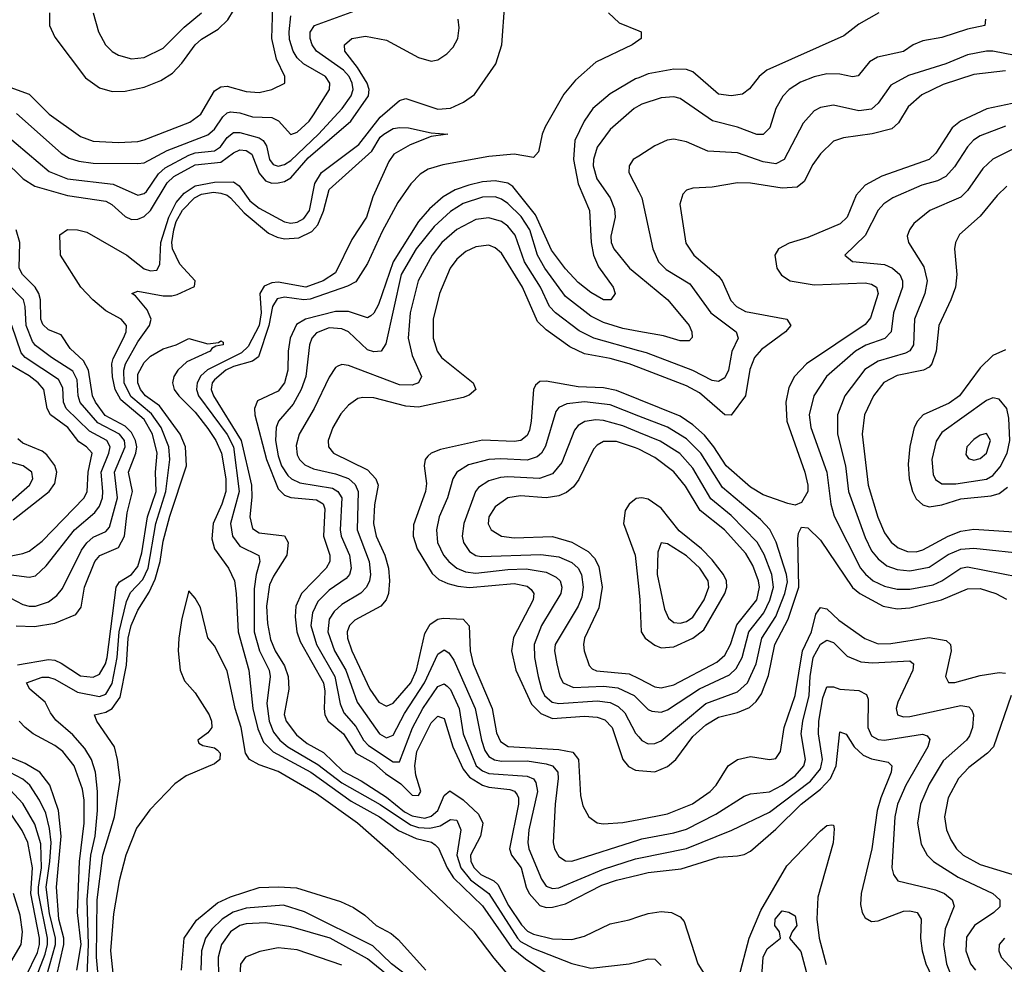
# Model space of a CAD drawing. Header units: inches. Extents: x 990535 to 1117859, y 769386 to 892122.
# Tile 482 of 656: x 1068060 to 1071146, y 811268 to 814228. Entities that reach past the tile are written whole.
import ezdxf

# ---------------------------------------------------------------- set-up
doc = ezdxf.new("R2010")
doc.units = ezdxf.units.IN
doc.header["$MEASUREMENT"] = 0
doc.layers.add('B0861', color=7, linetype='Continuous')
doc.layers.add('B0871', color=7, linetype='Continuous')

msp = doc.modelspace()

# ---------------------------------------------------------------- linework, layer by layer
at = {"layer": 'B0861', "color": 5}
for points, elevation in [([(1067993.6, 814030), (1068090, 813995.1), (1068152.6, 813932.6), (1068250, 813862.7), (1068290, 813848.2), (1068370, 813843.8), (1068430, 813846.9), (1068450, 813852.3), (1068592.8, 813907.2), (1068627.3, 813932.7), (1068670, 814005.5), (1068690, 814018.2), (1068710, 814020.3), (1068770, 814003.5), (1068810, 814000.5), (1068849.7, 814010), (1068890.5, 814029.5), (1068891.2, 814050), (1068864.5, 814104.5), (1068849.7, 814169.7), (1068853.2, 814270)], 2580), ([(1068014.4, 813870), (1068152.7, 813752.7), (1068210, 813729.8), (1068352.9, 813712.9), (1068430, 813678.3), (1068450, 813683.3), (1068457.3, 813690), (1068495, 813745), (1068516.3, 813763.7), (1068590, 813804.3), (1068610, 813811.1), (1068670, 813818), (1068689.6, 813830.4), (1068710, 813859.1), (1068730, 813874.5), (1068750, 813875.1), (1068810, 813858.2), (1068823.4, 813850), (1068833.2, 813833.2), (1068842.5, 813790), (1068854.3, 813774.3), (1068870, 813769.2), (1068890, 813774.7), (1068910, 813787.5), (1068996.3, 813870), (1069070.9, 813950), (1069099.3, 813990), (1069104.9, 814010), (1069102.3, 814030), (1069092.6, 814050), (1069075.2, 814070), (1068990.4, 814130), (1068976.3, 814150), (1068969.9, 814170), (1068970.8, 814189.2), (1068984.1, 814210), (1069110, 814256.2)], 2540), ([(1068053.4, 812206.6), (1068150, 812223.6), (1068170, 812221.1), (1068190, 812212.2), (1068250, 812172.5), (1068290, 812167.9), (1068310, 812177.6), (1068328.9, 812210), (1068334.5, 812230), (1068362.3, 812450), (1068373.1, 812466.9), (1068410, 812490.1), (1068430, 812514.8), (1068442.8, 812557.2), (1068460.9, 812670), (1068487.6, 812750), (1068485.8, 812810), (1068490.9, 812870), (1068476.6, 812930), (1068450, 812975), (1068377.4, 813037.4), (1068359.4, 813070), (1068350.4, 813109.6), (1068348.7, 813150), (1068352.9, 813167.1), (1068385.7, 813230), (1068393.5, 813250), (1068394.4, 813270), (1068378.2, 813290), (1068330, 813316.4), (1068289.2, 813350), (1068251.3, 813390), (1068187.7, 813490), (1068185.6, 813554.4), (1068210, 813570.6), (1068241, 813570), (1068270, 813562.3), (1068396.1, 813490), (1068450, 813447.2), (1068470, 813441), (1068490, 813443.5), (1068498.9, 813461.1), (1068502.8, 813530), (1068526.9, 813610), (1068550, 813655.9), (1068575.2, 813684.8), (1068610, 813707.9), (1068670, 813719.4), (1068730, 813720.3), (1068747.9, 813707.9), (1068780.9, 813660.9), (1068810, 813637.4), (1068890, 813594.7), (1068910, 813590.7), (1068930, 813593.9), (1068950, 813605), (1068967.8, 813630), (1068985.4, 813714.6), (1069005.3, 813750), (1069122.6, 813837.4), (1069190, 813923.3), (1069250, 813975.3), (1069270, 813981.2), (1069370, 813947.9), (1069410, 813951.2), (1069450.4, 813969.6), (1069485.7, 813994.3), (1069552.4, 814090), (1069571.4, 814150), (1069580.9, 814279.1)], 2480), ([(1068153.1, 814250), (1068153.2, 814210), (1068170, 814174), (1068266.7, 814046.7), (1068310, 814015), (1068350, 814003.6), (1068390, 814004), (1068450, 814017.5), (1068502.3, 814037.7), (1068538.8, 814061.2), (1068567.9, 814092.1), (1068610.2, 814149.8), (1068630, 814167.1), (1068681.7, 814198.3), (1068712.4, 814227.6), (1068730, 814257.8)], 2620), ([(1068010, 813789.6), (1068070.5, 813730), (1068107.1, 813707.1), (1068210, 813677.4), (1068330, 813659.7), (1068349.1, 813649.1), (1068390, 813611.5), (1068410, 813602.7), (1068430, 813603), (1068450, 813611.6), (1068470, 813631), (1068522.5, 813717.5), (1068543.2, 813736.8), (1068610, 813773.2), (1068690, 813781.7), (1068730, 813811.3), (1068750, 813820.3), (1068770, 813818.1), (1068787.3, 813807.3), (1068810, 813747.5), (1068830, 813723.1), (1068850, 813716.6), (1068870, 813716.7), (1068890, 813721), (1068910, 813732.4), (1068964.3, 813795.7), (1069097.7, 813910), (1069152.7, 813990), (1069154.7, 814010), (1069148.5, 814030), (1069118.7, 814078.7), (1069079.4, 814130), (1069078.1, 814150), (1069100.4, 814170), (1069143.5, 814176.5), (1069210, 814164.2), (1069310, 814110.1), (1069350, 814098.2), (1069370, 814102.3), (1069398.6, 814121.4), (1069418, 814142), (1069432.7, 814170), (1069437.3, 814202.7), (1069434.5, 814230)], 2520), ([(1068050, 813934.2), (1068190, 813810.6), (1068214.8, 813794.8), (1068245.1, 813785.1), (1068290, 813779.3), (1068430, 813777.4), (1068450, 813779.4), (1068521.8, 813818.2), (1068650, 813867.9), (1068670, 813885.3), (1068696.1, 813923.9), (1068710, 813937), (1068720.5, 813939.5), (1068750, 813937), (1068790, 813923.6), (1068850, 813922), (1068871.2, 813911.2), (1068910, 813868.6), (1068930, 813876.4), (1068967.1, 813910), (1068981, 813930), (1069030.4, 814010), (1069031.9, 814030), (1069018.7, 814050), (1068949.9, 814090), (1068929.2, 814109.2), (1068916.6, 814130), (1068905.9, 814165.9), (1068904, 814190), (1068910, 814240.9)], 2560), ([(1068290.1, 814250), (1068306.8, 814190), (1068329.2, 814149.2), (1068350, 814129.3), (1068370, 814117.8), (1068410, 814105.9), (1068450, 814109.6), (1068510, 814139.1), (1068575.4, 814204.6), (1068630, 814250.1)], 2640), ([(1069905.6, 814250), (1069938.7, 814218.7), (1070000, 814193.1)], 2480), ([(1070000, 814164.7), (1069979.6, 814150), (1069865.1, 814094.9), (1069801.5, 814038.5), (1069764.9, 813995.1), (1069707.3, 813892.7), (1069697.5, 813870), (1069685.7, 813814.3), (1069670, 813796.1), (1069610, 813807.4), (1069530, 813800.2), (1069386.2, 813773.8), (1069340, 813760), (1069315.3, 813744.7), (1069286.2, 813713.8), (1069244.9, 813655.1), (1069195.7, 813564.3), (1069150, 813464.9), (1069112.9, 813407.1), (1069087, 813393), (1068970, 813353), (1068950, 813350.6), (1068890, 813358.6), (1068866.4, 813353.6), (1068851.8, 813330), (1068840.8, 813270), (1068808.1, 813171.9), (1068790, 813157.9), (1068730, 813141.3), (1068706.4, 813130), (1068670, 813099.4), (1068663, 813090), (1068659.7, 813070), (1068667.8, 813050), (1068754.3, 812910), (1068786.5, 812770), (1068787.9, 812732.1), (1068781.3, 812670), (1068790, 812634.2), (1068810, 812620.2), (1068890, 812610.9), (1068901.1, 812590), (1068896.8, 812550), (1068855.3, 812484.7), (1068843.1, 812456.9), (1068833.4, 812390), (1068836.3, 812336.3), (1068846.3, 812286.3), (1068860.8, 812250), (1068890, 812203.3), (1068901, 812170), (1068903.3, 812130), (1068889.2, 812050.8), (1068894.9, 812030), (1068927.1, 811987.1), (1068960.5, 811960.5), (1069011.8, 811931.8), (1069072.9, 811872.9), (1069130, 811843), (1069210, 811792.1), (1069266.3, 811746.3), (1069290, 811733.2), (1069330, 811725.9), (1069350, 811731.9), (1069370.4, 811750), (1069390, 811797.1), (1069407.8, 811812.2), (1069450, 811783.1), (1069498.3, 811738.3), (1069511, 811710), (1069504, 811670), (1069473.2, 811610), (1069474.1, 811590), (1069484.3, 811570), (1069505.5, 811550), (1069545.9, 811530), (1069558.6, 811518.6), (1069592.3, 811452.3), (1069632.2, 811392.2), (1069651.9, 811371.9), (1069670, 811362.8), (1069730, 811347.7), (1069790, 811346.3), (1069830, 811356.2), (1069910, 811394.6), (1069970, 811407.3), (1070000, 811417.6)], 2480), ([(1070000, 814046.6), (1069990, 814042.7), (1069910, 813996.2), (1069856.3, 813950), (1069828.6, 813910), (1069799.5, 813850), (1069795.6, 813790), (1069810, 813714.5), (1069845.6, 813630), (1069850.9, 813530), (1069857.9, 813490), (1069874.2, 813454.2), (1069919.7, 813390), (1069926, 813370), (1069913, 813350), (1069890, 813350.8), (1069850, 813373.7), (1069810, 813405), (1069770, 813447.3), (1069726.6, 813506.6), (1069676.9, 813616.9), (1069605.7, 813705.7), (1069590, 813715.7), (1069550, 813723.3), (1069510, 813720.7), (1069467.2, 813710), (1069425, 813695), (1069386.8, 813673.2), (1069344.5, 813635.5), (1069310, 813596), (1069230, 813469.5), (1069184.1, 813335.9), (1069170, 813308.6), (1069160, 813300), (1069150, 813293.9), (1069090, 813313.5), (1069050, 813313.8), (1068956.1, 813290), (1068927.2, 813272.8), (1068907.8, 813230), (1068901.5, 813190), (1068899.9, 813130), (1068889.8, 813090.2), (1068870, 813064.1), (1068805.7, 813034.3), (1068795.5, 813010), (1068797, 812990), (1068833.5, 812850), (1068870, 812758.7), (1068890, 812738.3), (1068910, 812730.9), (1068990, 812723.7), (1069010.9, 812710.9), (1069015.8, 812695.8), (1069012, 812610), (1069032.1, 812550), (1069032, 812530), (1069020.3, 812510), (1068943, 812430), (1068925, 812390), (1068922.9, 812357.1), (1068928.9, 812310), (1068939.3, 812279.3), (1069012, 812150), (1069015.8, 812124.2), (1069013.7, 812070), (1069016.5, 812050), (1069026.5, 812030), (1069074.5, 811990), (1069113.7, 811930), (1069170, 811898.5), (1069206.4, 811866.4), (1069254.1, 811834.1), (1069290, 811797.8), (1069310, 811796.6), (1069317, 811810), (1069301.2, 811861.2), (1069298.6, 811890), (1069305.1, 811934.9), (1069350, 812024.6), (1069370, 812045.4), (1069390, 812038.5), (1069417.2, 811950), (1069450, 811879.7), (1069470, 811854.9), (1069510, 811829.4), (1069530, 811823.2), (1069596.2, 811816.2), (1069610.8, 811810.8), (1069619.3, 811799.3), (1069623.5, 811790), (1069622.8, 811770), (1069594.7, 811630), (1069601.7, 811610), (1069631.5, 811570), (1069646.9, 811510), (1069656.4, 811490), (1069690, 811452.3), (1069710, 811446.5), (1069730, 811447.3), (1069770, 811457.8), (1069884.2, 811515.8), (1069930, 811531.7), (1070000, 811548.5)], 2520), ([(1070000, 813958.4), (1069985.5, 813950), (1069910, 813883.9), (1069870, 813828.9), (1069857.9, 813790), (1069857.1, 813770), (1069868.6, 813730), (1069911, 813670), (1069924.6, 813635.4), (1069926.2, 813610), (1069913.1, 813550), (1069913.7, 813530), (1069922.1, 813510), (1069971.1, 813450), (1070000, 813425.9)], 2540), ([(1068270.5, 811210), (1068275.2, 811330), (1068271.6, 811470), (1068282.9, 811610), (1068296.4, 811670), (1068303.7, 811750), (1068303.9, 811810), (1068297.5, 811870), (1068285, 811910), (1068264, 811944), (1068227, 811987), (1068173.7, 812033.7), (1068156.4, 812056.4), (1068139.9, 812090), (1068091.4, 812130), (1068081.5, 812150), (1068130, 812167.8), (1068150, 812168.4), (1068170, 812162.1), (1068240.6, 812120.6), (1068310, 812107.1), (1068330, 812114.2), (1068350, 812147.7), (1068365.5, 812230), (1068371.2, 812310), (1068394.7, 812405.3), (1068406.8, 812433.2), (1068445.8, 812474.2), (1068462.1, 812510), (1068486.4, 812650), (1068518.1, 812750), (1068530, 812850), (1068527.8, 812890), (1068503, 812950), (1068473.1, 812993.1), (1068408, 813048), (1068387, 813090), (1068385.9, 813130), (1068391.6, 813150), (1068430, 813218.5), (1068467.1, 813270), (1068472.5, 813290), (1068459.3, 813319.3), (1068423.3, 813363.3), (1068411.6, 813370), (1068430, 813378), (1068510, 813362.8), (1068536.5, 813363.5), (1068553.1, 813366.9), (1068607.5, 813392.5), (1068609.7, 813410), (1068561.8, 813461.8), (1068538.8, 813510), (1068537, 813530), (1068542.9, 813570), (1068550, 813595.9), (1068570, 813632), (1068607.5, 813670), (1068630, 813681.3), (1068667.5, 813687.5), (1068690, 813684.8), (1068710, 813678.8), (1068721.1, 813670), (1068763.3, 813623.3), (1068839.9, 813559.9), (1068866.8, 813546.8), (1068890, 813541.6), (1068934.7, 813545.3), (1068975.1, 813564.9), (1068994.1, 813585.9), (1069012, 813628), (1069030, 813695.9), (1069163.7, 813816.3), (1069190, 813860.1), (1069201, 813870), (1069230, 813887.7), (1069250.9, 813890.9), (1069278, 813890), (1069350, 813873.8), (1069402, 813870), (1069350, 813862), (1069283.8, 813836.2), (1069233, 813807), (1069216.4, 813783.6), (1069166.4, 813673.6), (1069147.2, 813610), (1069100.6, 813539.4), (1069050, 813435.4), (1069010.9, 813410), (1068956.4, 813390), (1068870, 813405.4), (1068850, 813403.9), (1068826.2, 813393.8), (1068812.9, 813370), (1068817.1, 813310), (1068810, 813270), (1068776.1, 813203.9), (1068755.1, 813184.9), (1068648.9, 813131.1), (1068628, 813112), (1068616.6, 813090), (1068614, 813070), (1068620.8, 813050), (1068710, 812928.8), (1068730, 812890), (1068747.4, 812750), (1068721.1, 812650), (1068726.6, 812610), (1068750, 812578.2), (1068809.2, 812549.2), (1068812.4, 812530), (1068800.8, 812490), (1068795, 812445), (1068794.6, 812310), (1068811.3, 812250), (1068842.1, 812190), (1068845.2, 812170), (1068834.6, 812085.4), (1068842.2, 812030), (1068855.9, 811995.9), (1068875.7, 811970), (1068900.3, 811950), (1068994.4, 811894.4), (1069070, 811836.3), (1069190, 811769.1), (1069285.2, 811705.2), (1069310, 811697), (1069345.2, 811694.8), (1069377.7, 811702.3), (1069410, 811721.6), (1069430, 811719.7), (1069442.8, 811690), (1069429.6, 811610.4), (1069442.2, 811570), (1069473.1, 811533.1), (1069530, 811490), (1069619.8, 811350), (1069630, 811339.7), (1069670, 811318), (1069790, 811270.1), (1069850, 811256), (1069970, 811269.2), (1070000, 811277.1)], 2460), ([(1070000, 813801), (1069982.8, 813790), (1069970.2, 813770), (1069969.4, 813750), (1070000, 813689.1)], 2560), ([(1070000, 813251.2), (1069950, 813260.2), (1069890, 813279.2), (1069850, 813299.2), (1069770, 813361.2), (1069705.5, 813450), (1069683.1, 813490), (1069658.7, 813570), (1069631.5, 813611.5), (1069590, 813652.7), (1069570, 813666.5), (1069550, 813673.4), (1069510, 813672.1), (1069450, 813652.2), (1069410, 813627.3), (1069359.4, 813580.6), (1069302.6, 813510), (1069255.6, 813430), (1069207.2, 813212.8), (1069192.9, 813190), (1069170, 813187.2), (1069150, 813193.9), (1069090, 813249.9), (1069070, 813259.4), (1069030, 813263.1), (1068990, 813247.5), (1068975.6, 813230), (1068968.5, 813210), (1068956.7, 813110), (1068941.7, 813070), (1068916.5, 813023.5), (1068871.1, 812970), (1068863.4, 812950), (1068861.7, 812910), (1068870, 812861.6), (1068880.7, 812830), (1068900.5, 812800.5), (1068911.6, 812790), (1068937.5, 812777.5), (1069039.9, 812759.9), (1069056.7, 812750), (1069069.1, 812730), (1069064, 812630), (1069067.8, 812610), (1069094, 812550), (1069099.2, 812510), (1069093.2, 812490), (1069082.7, 812477.3), (1069030, 812440.5), (1068994.7, 812405.3), (1068977.1, 812370), (1068972.5, 812330), (1068990.3, 812270), (1069047.5, 812170), (1069064.7, 812084.7), (1069075.9, 812055.9), (1069113.1, 812013.1), (1069137.8, 811970), (1069153.4, 811953.4), (1069230, 811902.1), (1069250, 811903.1), (1069290.8, 812009.2), (1069323.4, 812070), (1069370, 812138.9), (1069390, 812147), (1069399.3, 812139.3), (1069410, 812129.6), (1069437.2, 812070), (1069450.3, 811990), (1069490.4, 811890), (1069510, 811874.2), (1069530, 811865.9), (1069650, 811857.4), (1069669.8, 811849.8), (1069678, 811838), (1069682.5, 811810), (1069655.4, 811690), (1069652.6, 811650), (1069655.9, 811630), (1069694.9, 811534.9), (1069710, 811513.4), (1069730, 811505.9), (1069750, 811507.9), (1069890, 811566.6), (1069990, 811598.9), (1070000, 811600.9)], 2540), ([(1070000, 813191), (1069858.9, 813230), (1069813.7, 813253.7), (1069739, 813310), (1069720.8, 813330), (1069691.8, 813390), (1069641.7, 813470), (1069612.8, 813552.8), (1069590, 813581.7), (1069570, 813595.7), (1069530, 813607.7), (1069490, 813602.1), (1069430, 813570.7), (1069383.2, 813530), (1069352.7, 813490), (1069308.7, 813410), (1069283.3, 813310), (1069277.6, 813230), (1069290, 813176.1), (1069319, 813110), (1069310.2, 813090), (1069290, 813082.8), (1069250, 813084.6), (1069090, 813144.5), (1069070, 813147.6), (1069057.1, 813142.9), (1069050, 813138.8), (1069030, 813107.9), (1068982.5, 813010), (1068935.9, 812930), (1068926.1, 812893.9), (1068930, 812864.7), (1068937, 812850), (1068953.2, 812833.2), (1068980.6, 812820.6), (1069050, 812804.7), (1069090, 812790.1), (1069111.8, 812771.8), (1069120.8, 812750), (1069117.1, 812630), (1069155.7, 812530), (1069159, 812490), (1069155.8, 812470), (1069147.2, 812450), (1069129.3, 812430.7), (1069070, 812395.6), (1069046, 812374), (1069030.3, 812349.7), (1069025.3, 812310), (1069046.9, 812250), (1069082.5, 812190), (1069117.6, 812090), (1069187.3, 811990), (1069210, 811978.1), (1069230, 811986.2), (1069265.6, 812054.4), (1069328.3, 812150), (1069370, 812240.4), (1069390, 812253.3), (1069404.7, 812244.7), (1069420.9, 812220.9), (1069487.7, 812070), (1069506.9, 811970), (1069518.1, 811938.1), (1069530, 811919.3), (1069548.4, 811908.4), (1069570, 811904.4), (1069650, 811905.6), (1069710, 811896.8), (1069730.1, 811890), (1069746, 811870), (1069748, 811850), (1069738.1, 811770), (1069731.8, 811650), (1069736.4, 811630), (1069750, 811605.5), (1069770, 811592.6), (1069790, 811591.6), (1070000, 811658.1)], 2560), ([(1068048.8, 812328.8), (1068106.4, 812326.4), (1068170, 812337.2), (1068235.4, 812364.6), (1068252.8, 812387.2), (1068263.5, 812450), (1068295.5, 812530), (1068310.6, 812549.4), (1068370, 812574.6), (1068388.1, 812610), (1068396.6, 812683.4), (1068413.7, 812750), (1068401.1, 812810), (1068423.7, 812870), (1068426.7, 812890), (1068423.1, 812910), (1068410, 812935.2), (1068390, 812954.3), (1068328.1, 812988.1), (1068297.6, 813030), (1068288.6, 813050), (1068276, 813130), (1068259.7, 813159.7), (1068217.8, 813197.8), (1068190, 813240.9), (1068150, 813256.9), (1068132.8, 813272.8), (1068126.5, 813290), (1068125.3, 813350), (1068120.2, 813370), (1068108.2, 813390), (1068068.5, 813430), (1068058.6, 813450), (1068060.6, 813530), (1068048.4, 813570)], 2520), ([(1070000, 813138.7), (1069970, 813150.2), (1069910, 813166.6), (1069830, 813181.2), (1069783.7, 813203.7), (1069710, 813256.5), (1069683, 813283), (1069636.2, 813390), (1069570, 813496.5), (1069550, 813513.8), (1069530, 813521.5), (1069490, 813516.9), (1069458.5, 813501.5), (1069430, 813478.2), (1069408.8, 813450), (1069375.3, 813370), (1069356.3, 813290), (1069355.4, 813230), (1069368, 813190), (1069382.1, 813170), (1069481.6, 813090), (1069489.2, 813070), (1069468.1, 813051.9), (1069450, 813044.8), (1069310, 813014.5), (1069270, 813016.9), (1069170, 813043), (1069135.2, 813044.8), (1069119.2, 813040.8), (1069090, 813020.9), (1069066.5, 812993.5), (1069041.3, 812950), (1069026.2, 812910), (1069027.5, 812890), (1069043.2, 812870), (1069150, 812817.7), (1069176.5, 812790), (1069183.1, 812770), (1069171.9, 812708.1), (1069168.7, 812650), (1069176.9, 812610), (1069204.6, 812550), (1069215.9, 812510), (1069219.1, 812470), (1069215.4, 812430), (1069208.1, 812410), (1069192, 812390), (1069110, 812347), (1069093.3, 812330), (1069086.3, 812310), (1069087, 812290), (1069100.8, 812250), (1069157, 812130), (1069185.4, 812090), (1069210, 812077.5), (1069230, 812086.3), (1069285.3, 812150), (1069303.6, 812190), (1069330, 812304.5), (1069346.4, 812333.6), (1069370, 812349.3), (1069387.1, 812352.9), (1069449.3, 812349.3), (1069468.4, 812328.4), (1069471.7, 812250), (1069480.7, 812210), (1069541.1, 812070), (1069553.9, 811993.9), (1069566.6, 811966.6), (1069591, 811951), (1069750, 811941.7), (1069793.3, 811933.3), (1069811.1, 811910), (1069817.2, 811797.2), (1069825.2, 811765.2), (1069843.5, 811730), (1069870, 811711.6), (1069888.1, 811708.1), (1069950, 811712), (1070000, 811721.9)], 2580), ([(1068010, 812427.3), (1068070, 812395.5), (1068090, 812390.9), (1068110, 812390.5), (1068150, 812404.2), (1068176.3, 812423.7), (1068194.4, 812445.6), (1068254.1, 812565.9), (1068270, 812588.8), (1068290, 812606.5), (1068330, 812624.9), (1068341.5, 812638.5), (1068366.4, 812730), (1068357.1, 812810), (1068390.9, 812890), (1068387.9, 812910), (1068372.6, 812930), (1068305.3, 812965.3), (1068249.2, 813029.2), (1068243.1, 813050), (1068240.2, 813100.2), (1068227, 813127), (1068159.5, 813170), (1068110, 813207.5), (1068100.4, 813220.4), (1068080.7, 813270), (1068077.5, 813330), (1068071.9, 813350), (1068021.9, 813401.9)], 2540), ([(1068010, 812492.3), (1068090, 812481.3), (1068110, 812485.8), (1068143.2, 812516.8), (1068231.7, 812630), (1068295.6, 812684.4), (1068310, 812704.3), (1068319.1, 812730), (1068320.3, 812750), (1068315, 812810), (1068339.6, 812870), (1068343, 812890), (1068332.9, 812910), (1068279, 812939), (1068205.3, 813010), (1068196.8, 813030), (1068194.8, 813074.8), (1068181.1, 813101.1), (1068077.2, 813170), (1068064.5, 813184.5), (1068035.1, 813270)], 2560), ([(1068308.2, 811210), (1068300.7, 811290), (1068302.3, 811470), (1068320.2, 811610), (1068356.9, 811730), (1068374.5, 811845.5), (1068366.7, 811910), (1068356.7, 811950), (1068301.3, 812030), (1068294, 812050), (1068330, 812058.3), (1068350, 812069.3), (1068375.2, 812104.8), (1068394.3, 812205.7), (1068399.6, 812290), (1068409.2, 812330), (1068430, 812377.5), (1068466, 812434), (1068484.4, 812475.6), (1068500.3, 812530), (1068510, 812593.8), (1068530, 812672.5), (1068582.6, 812830), (1068579.9, 812890), (1068563.1, 812930), (1068498.4, 813018.4), (1068454.4, 813050), (1068439, 813070), (1068429.7, 813090), (1068430, 813118), (1068450, 813154.4), (1068470, 813174.2), (1068510, 813197.3), (1068550, 813209.2), (1068590, 813229.2), (1068650, 813213.1), (1068683.1, 813216.9), (1068690, 813221.6), (1068698, 813218), (1068698, 813210), (1068674.7, 813205.3), (1068661.6, 813198.4), (1068657, 813190), (1068583.6, 813156.4), (1068555.8, 813130), (1068543.1, 813110), (1068538.7, 813090), (1068543.9, 813070), (1068558.6, 813050), (1068610, 812998.2), (1068650, 812947.7), (1068674.8, 812910), (1068692.7, 812870), (1068705.7, 812790), (1068706.1, 812750), (1068693.9, 812710), (1068666, 812650), (1068662, 812602), (1068670.8, 812570), (1068714, 812510), (1068732.7, 812470), (1068738.8, 812430), (1068745, 812310), (1068777.8, 812190), (1068790.1, 812069.9), (1068805.8, 812005.8), (1068823.9, 811963.9), (1068854.1, 811934.1), (1068972.2, 811870), (1069099.3, 811779.3), (1069187.8, 811730), (1069247.1, 811687.1), (1069302.3, 811662.3), (1069351, 811651), (1069362.5, 811642.5), (1069372.2, 811632.2), (1069399.2, 811570), (1069419.4, 811539.4), (1069510, 811451), (1069600.9, 811320.9), (1069644.7, 811284.7), (1069740.8, 811220.8)], 2440), ([(1067990, 812539.9), (1068070, 812555.1), (1068090, 812563.3), (1068130, 812594.4), (1068262.5, 812730), (1068271.3, 812750), (1068274.2, 812810), (1068286.7, 812870), (1068269.7, 812889.7), (1068245.6, 812905.6), (1068210.5, 812950.5), (1068156, 812990), (1068145.6, 813010), (1068135.7, 813070), (1068117.9, 813090), (1068090, 813112.3), (1068024.6, 813150)], 2580), ([(1070000, 813038.5), (1069930, 813066.6), (1069890, 813074.5), (1069810, 813078.3), (1069710, 813095.5), (1069690, 813094.1), (1069676.9, 813083.1), (1069670, 813069.5), (1069663.4, 812970), (1069657.7, 812942.3), (1069650, 812924.9), (1069630.9, 812910), (1069610, 812906.9), (1069510, 812910.3), (1069378.5, 812881.5), (1069349.7, 812870.3), (1069339.1, 812860.9), (1069330.8, 812850), (1069327.2, 812830), (1069334.7, 812774.7), (1069331.9, 812750), (1069294.4, 812645.6), (1069293.5, 812610), (1069305.8, 812570), (1069352.4, 812492.4), (1069373.9, 812473.9), (1069401.9, 812461.9), (1069432.7, 812452.7), (1069470, 812448.8), (1069610, 812461.9), (1069650, 812453.2), (1069662.9, 812442.9), (1069671.4, 812430), (1069669.7, 812410), (1069607.4, 812292.6), (1069601.3, 812250), (1069614.6, 812190), (1069663.7, 812083.7), (1069693.6, 812053.6), (1069730, 812038.3), (1069830, 812045.8), (1069870, 812042.6), (1069894.1, 812034.1), (1069916.6, 812010), (1069950.1, 811910.1), (1069968.1, 811888.1), (1069990, 811876), (1070000, 811875.2)], 2620), ([(1070000, 812986.4), (1069910, 813021), (1069830, 813031.1), (1069775.1, 813024.9), (1069750, 813013.1), (1069739.8, 813000.2), (1069708.2, 812891.8), (1069695.7, 812870), (1069681.6, 812858.4), (1069650, 812847.6), (1069567.7, 812852.3), (1069530, 812849.9), (1069466.9, 812833.1), (1069429.8, 812810.2), (1069417.5, 812790), (1069400.7, 812730), (1069374.2, 812670), (1069366.6, 812630), (1069369.7, 812590), (1069388.6, 812550), (1069405.3, 812530), (1069429.8, 812509.8), (1069457.6, 812497.6), (1069490, 812493.4), (1069590, 812505.7), (1069647.4, 812507.4), (1069710, 812496.7), (1069741.6, 812481.6), (1069753.3, 812470), (1069759.3, 812450), (1069756.3, 812430), (1069695.2, 812330), (1069671.8, 812270), (1069672.9, 812230), (1069684.5, 812170), (1069694.8, 812130), (1069704.7, 812110), (1069728.4, 812090), (1069750, 812085.7), (1069870, 812094), (1069910, 812088.6), (1069935.9, 812075.9), (1069956.4, 812056.4), (1069990, 811992.8), (1070000, 811981.2)], 2640), ([(1070000, 812935.2), (1069950, 812955.9), (1069890, 812972.2), (1069866, 812974), (1069830.7, 812969.3), (1069810, 812956.7), (1069798.3, 812941.7), (1069759.4, 812840.6), (1069730, 812805.2), (1069689.5, 812790.5), (1069590, 812796.3), (1069566.3, 812793.7), (1069530, 812783.6), (1069497.5, 812762.5), (1069488, 812750), (1069452.2, 812650), (1069446.7, 812610), (1069451, 812590), (1069470, 812561.9), (1069489.3, 812549.3), (1069505.7, 812545.7), (1069692.7, 812552.7), (1069750, 812544.8), (1069790, 812527.8), (1069809.7, 812510), (1069820.2, 812490), (1069826.1, 812450), (1069821.2, 812418.8), (1069809.8, 812390.2), (1069738.5, 812270), (1069736.5, 812250), (1069743.2, 812210), (1069752.8, 812170), (1069763, 812150), (1069796, 812136), (1069890, 812139.8), (1069934.5, 812134.5), (1069985.7, 812110), (1070000, 812096.1)], 2660), ([(1068039.4, 812660.6), (1068152.2, 812750), (1068170, 812774.6), (1068176.4, 812810), (1068170, 812831.6), (1068144.8, 812864.8), (1068130, 812876), (1068070, 812901.7), (1068054.6, 812914.6)], 2620), ([(1070000, 812882), (1069990, 812887.1), (1069930, 812907), (1069890, 812906.4), (1069870, 812895.5), (1069858, 812882), (1069812.1, 812787.9), (1069795.2, 812764.8), (1069773.5, 812746.5), (1069750, 812736.7), (1069710, 812730.3), (1069630, 812735.8), (1069590, 812729.9), (1069550, 812701.3), (1069530.1, 812670), (1069528.6, 812648.6), (1069537.1, 812630), (1069569.7, 812609.7), (1069610, 812604.8), (1069730, 812608.5), (1069790, 812590.7), (1069842, 812562), (1069861.2, 812541.2), (1069875, 812515), (1069885.7, 812450), (1069875, 812385), (1069830.2, 812290.2), (1069826.7, 812270), (1069829, 812250), (1069844.8, 812204.8), (1069854, 812194), (1069867.5, 812187.5), (1069970, 812178.7), (1070000, 812163.5)], 2680), ([(1068022.9, 812710), (1068090.4, 812770), (1068101.5, 812790), (1068098.1, 812810), (1068070.8, 812830), (1068008.3, 812848.3)], 2640), ([(1070000, 812728.9), (1069992.3, 812727.7), (1069970, 812710.6), (1069957.8, 812690), (1069952.1, 812650), (1069988.7, 812550), (1070000, 812442.4)], 2720), ([(1069610, 811213.3), (1069546.8, 811286.8), (1069483.8, 811370), (1069231.2, 811611.2), (1069118.7, 811710), (1068990, 811802.8), (1068870, 811872.5), (1068810, 811893), (1068780.5, 811910), (1068767.8, 811930), (1068754.4, 812010), (1068735.2, 812070), (1068710, 812187.3), (1068670, 812266), (1068650, 812290.8), (1068626.4, 812386.4), (1068610, 812416), (1068590, 812438.8), (1068568.3, 812351.7), (1068558.5, 812290), (1068556.8, 812250), (1068562.4, 812190), (1068576.8, 812156.8), (1068610, 812119.1), (1068654, 812050), (1068660.9, 812030), (1068661.7, 812010), (1068650, 811994), (1068618, 811970), (1068621.6, 811961.6), (1068634.2, 811954.2), (1068670, 811946.6), (1068679.5, 811939.5), (1068688.6, 811930), (1068686.7, 811910), (1068670, 811896.5), (1068581.4, 811858.6), (1068546.1, 811833.9), (1068467.4, 811752.6), (1068425.5, 811694.5), (1068392.5, 811610), (1068371.7, 811530), (1068353.7, 811426.3), (1068344.7, 811310), (1068353.4, 811230)], 2420), ([(1068239.1, 811250), (1068252.3, 811330), (1068241.2, 811430), (1068247.9, 811590), (1068262.2, 811710), (1068262, 811782), (1068257, 811817), (1068231.1, 811890), (1068195.3, 811935.3), (1068170, 811953.7), (1068102, 811990), (1068076.6, 812010), (1068058.2, 812030)], 2480), ([(1068174.8, 811230), (1068198.5, 811330), (1068198, 811350), (1068182.2, 811410), (1068175, 811510), (1068190, 811670), (1068182, 811750), (1068154.9, 811830), (1068122.7, 811870), (1068077.4, 811897.4), (1068010, 811925.6)], 2520), ([(1068143.6, 811230), (1068172.2, 811330), (1068171.7, 811350), (1068153.1, 811426.9), (1068142.9, 811510), (1068154.9, 811590), (1068158.1, 811650), (1068153.8, 811693.8), (1068141.4, 811741.4), (1068122.3, 811782.3), (1068091.7, 811830), (1068070, 811848.3), (1068030, 811868.7)], 2540), ([(1068112.6, 811230), (1068140.2, 811299.8), (1068147.4, 811330), (1068147, 811350), (1068119.4, 811490), (1068118.4, 811510), (1068128.7, 811570), (1068125.8, 811645.8), (1068106.9, 811706.9), (1068070, 811772.1), (1068030, 811814.6)], 2560), ([(1068079.6, 811230), (1068115.3, 811304.7), (1068122.2, 811330), (1068122.2, 811350), (1068094.9, 811490), (1068100.1, 811570), (1068085.4, 811650), (1068067.6, 811687.6), (1068035.7, 811735.7)], 2580), ([(1068567.3, 811250), (1068575.1, 811350), (1068614, 811406), (1068679.5, 811460.5), (1068720.6, 811479.4), (1068810, 811508.6), (1068871.2, 811511.2), (1068927.5, 811507.5), (1069065.3, 811465.3), (1069105.8, 811445.8), (1069141.8, 811421.8), (1069177.4, 811390), (1069224.1, 811364.1), (1069246.2, 811346.2), (1069332.3, 811250)], 2420), ([(1068017.5, 811250), (1068064.4, 811330), (1068069, 811370), (1068061.6, 811421.6), (1068040.2, 811490)], 2620), ([(1069303.9, 811210), (1069225.4, 811270), (1069166.3, 811326.3), (1068952.5, 811432.5), (1068887.1, 811452.9), (1068770, 811443.8), (1068728.8, 811431.2), (1068694.4, 811410), (1068662, 811378), (1068642.4, 811350), (1068630, 811310), (1068627.2, 811250)], 2440), ([(1069279.5, 811179.5), (1069150, 811285), (1069033.2, 811350), (1068910, 811385.4), (1068830, 811397.9), (1068770, 811395.4), (1068750, 811389.5), (1068721.1, 811370), (1068692.7, 811330), (1068682.4, 811290), (1068683.1, 811230)], 2460), ([(1069070, 811265.8), (1068930, 811313.3), (1068870, 811320.1), (1068812.3, 811307.7), (1068767.9, 811290), (1068751.6, 811268.4), (1068750.1, 811230)], 2480)]:
    msp.add_lwpolyline(points, dxfattribs=dict(at, elevation=elevation))
at = {"layer": 'B0871', "color": 5}
for points, elevation in [([(1070752.4, 814250), (1070690, 814214), (1070642.6, 814177.4), (1070401.6, 814070), (1070377.2, 814050), (1070347.7, 814012.3), (1070325, 813995), (1070290, 813989.4), (1070250, 813994.9), (1070170, 814064.8), (1070150, 814071.9), (1070110, 814073.2), (1070030, 814058.3), (1070000, 814046.6)], 2520), ([(1071086.7, 814230), (1071084.9, 814210), (1071030, 814198.8), (1070950, 814172.8), (1070890, 814162.2), (1070859.6, 814150), (1070830, 814128.8), (1070748.8, 814111.2), (1070723.7, 814096.3), (1070687.3, 814052.7), (1070670, 814049.3), (1070630, 814057.7), (1070590, 814058.8), (1070550, 814049.9), (1070507.2, 814032.8), (1070471.6, 814010), (1070451.6, 813988.4), (1070430.1, 813949.9), (1070410.7, 813889.3), (1070390, 813868.8), (1070370, 813869), (1070310, 813892), (1070231.6, 813911.6), (1070130, 813982), (1070110, 813987), (1070070, 813983.2), (1070010, 813964.2), (1070000, 813958.4)], 2540), ([(1070000, 814193.1), (1070007.3, 814190), (1070007.3, 814170), (1070000, 814164.7)], 2480), ([(1071250, 814102.7), (1071110.1, 814129.9), (1071090, 814129.9), (1071030, 814118.8), (1070962.8, 814090), (1070846, 814054), (1070790, 814022.8), (1070750, 813966.4), (1070730, 813948.1), (1070690, 813943.1), (1070610, 813960.4), (1070570, 813953.3), (1070550, 813942.5), (1070515.8, 813904.2), (1070455.8, 813790), (1070430, 813776.6), (1070390, 813783.3), (1070310, 813810.8), (1070216.4, 813816.4), (1070150, 813846), (1070110, 813853.9), (1070089.6, 813850.4), (1070050, 813832.9), (1070000, 813801)], 2560), ([(1071150, 814068.4), (1071050, 814056.5), (1070954.3, 814025.7), (1070887.2, 813992.8), (1070844.4, 813955.6), (1070814.5, 813905.5), (1070793.4, 813886.6), (1070731.2, 813871.2), (1070641.3, 813858.7), (1070610, 813847.5), (1070570, 813807.8), (1070545.8, 813774.2), (1070518.2, 813721.8), (1070496.1, 813703.9), (1070450, 813700.3), (1070350, 813716.3), (1070310, 813716.7), (1070230, 813703.8), (1070170, 813700.7), (1070150, 813694), (1070138.5, 813681.5), (1070128.8, 813650), (1070148.1, 813528.1), (1070172.8, 813490), (1070250, 813425), (1070261, 813410), (1070288.4, 813348.4), (1070306, 813330), (1070334.3, 813314.3), (1070463.7, 813290), (1070476.6, 813270), (1070459.8, 813250), (1070385.2, 813194.8), (1070362.9, 813170), (1070348.2, 813131.8), (1070334.2, 813050), (1070290, 812988.7), (1070270, 812990.4), (1070190, 813059.4), (1070150, 813081.3), (1070000, 813138.7)], 2580), ([(1071170, 813965.9), (1071091.1, 813948.9), (1071008.9, 813910), (1070982.8, 813890), (1070931.4, 813810), (1070910, 813790.4), (1070762.4, 813737.6), (1070710, 813709.4), (1070681.8, 813678.2), (1070652.8, 813610), (1070631.8, 813588.2), (1070530, 813546.3), (1070471.4, 813528.6), (1070437.6, 813510), (1070426.6, 813490), (1070432.5, 813450), (1070447.6, 813427.6), (1070474.7, 813410), (1070550, 813397.8), (1070710, 813403.4), (1070730, 813399.2), (1070744.8, 813390), (1070750.4, 813370.4), (1070726.4, 813293.6), (1070710, 813272.9), (1070525.5, 813150), (1070487.8, 813110), (1070470, 813075.3), (1070461.1, 813030), (1070464.7, 812970), (1070520.8, 812810), (1070530.5, 812770), (1070530, 812749.6), (1070510, 812715.1), (1070490, 812707.1), (1070467.4, 812712.6), (1070390, 812739.1), (1070350, 812763.2), (1070273.8, 812830), (1070235.4, 812890), (1070206.1, 812926.1), (1070170, 812958.7), (1070130, 812986.3), (1070000, 813038.5)], 2620), ([(1071150, 813895.3), (1071070, 813865), (1071049, 813851), (1071030, 813830.5), (1070990, 813767.3), (1070962.9, 813737.1), (1070936.2, 813723.8), (1070887.2, 813710), (1070795.9, 813670), (1070768.2, 813651.8), (1070750, 813631.3), (1070710, 813552.1), (1070646, 813490), (1070670.2, 813470.2), (1070770, 813460.8), (1070795.5, 813450), (1070818.5, 813430), (1070826.9, 813410), (1070826.8, 813390), (1070798.1, 813310), (1070790.8, 813250), (1070771, 813229), (1070711.6, 813208.4), (1070679.4, 813190), (1070588.5, 813110), (1070549.1, 813050), (1070534.4, 812990), (1070538.9, 812950), (1070589.1, 812810), (1070602.2, 812710), (1070612.6, 812672.6), (1070695, 812510), (1070710.3, 812490.3), (1070734.8, 812470), (1070770, 812453.5), (1070810, 812443.9), (1070850, 812444.1), (1070922.4, 812457.6), (1070950.4, 812470), (1071010, 812509.7), (1071030, 812514.1), (1071190, 812482.5)], 2640), ([(1071170, 813821.5), (1071110, 813791.5), (1071078.4, 813761.6), (1071030, 813693.1), (1071010, 813672.1), (1070912.2, 813630), (1070862.3, 813590), (1070848.5, 813570), (1070841.8, 813550), (1070845.2, 813530), (1070894, 813454), (1070903.5, 813410), (1070896.5, 813370), (1070863.9, 813290), (1070860.9, 813210), (1070849.7, 813190.3), (1070836.6, 813183.4), (1070750, 813158.5), (1070708.2, 813131.8), (1070645.7, 813050), (1070622.9, 812990), (1070623, 812930), (1070647.8, 812830), (1070657.3, 812750), (1070710, 812605.4), (1070730, 812564), (1070750, 812538.5), (1070777.3, 812517.3), (1070810, 812505.1), (1070850, 812501.2), (1070910, 812512.3), (1070970, 812552.5), (1071010, 812569.5), (1071050, 812572.1), (1071226.5, 812553.5)], 2660), ([(1071153.3, 813706.7), (1071122.9, 813677.1), (1071070, 813612.5), (1071005, 813555), (1070992.5, 813530), (1070990.1, 813510), (1070996.9, 813430), (1070992.7, 813390), (1070978.6, 813350), (1070940.3, 813270), (1070931.8, 813190), (1070918.6, 813150), (1070910, 813139.6), (1070892.1, 813130), (1070810, 813113.9), (1070768.6, 813091.4), (1070736.3, 813050), (1070707.6, 812990), (1070700.6, 812930), (1070718.8, 812770), (1070749.1, 812669.1), (1070770, 812620.1), (1070791.1, 812591.1), (1070813, 812573), (1070842.1, 812562.1), (1070870, 812561.2), (1070890, 812566.8), (1070970, 812609.8), (1071010, 812625.5), (1071050, 812631.7), (1071176.1, 812623.9)], 2680), ([(1070000, 813689.1), (1070009.6, 813670), (1070044.5, 813510), (1070061.7, 813470), (1070085.5, 813445.5), (1070160.2, 813400.2), (1070226.5, 813310), (1070305.9, 813250), (1070312.1, 813230), (1070291.7, 813188.3), (1070281.5, 813130), (1070270, 813106.5), (1070250, 813094.1), (1070230, 813097.3), (1070169.5, 813129.5), (1070024.2, 813184.2), (1070000, 813191)], 2560), ([(1070000, 813425.9), (1070090.8, 813350), (1070158.3, 813270), (1070166.8, 813250), (1070168, 813232), (1070158.1, 813221.9), (1070130, 813222.4), (1070077.3, 813237.3), (1070000, 813251.2)], 2540), ([(1071150, 813193.3), (1071110, 813176.5), (1071070, 813137.5), (1071005.5, 813050), (1070973.2, 813026.8), (1070891.4, 812990), (1070873.5, 812970), (1070863.3, 812950), (1070849.4, 812890.6), (1070844, 812836), (1070847.4, 812790), (1070857.8, 812750), (1070870, 812727), (1070890, 812708.3), (1070910, 812701.6), (1070950, 812707.6), (1071010, 812726.8), (1071104.2, 812735.8), (1071130, 812743.4), (1071156.1, 812763.9)], 2720), ([(1070000, 811981.2), (1070010, 811969.5), (1070030, 811959.3), (1070050, 811959.6), (1070070, 811968.1), (1070210, 812085.4), (1070310, 812122.3), (1070341.2, 812150), (1070368.4, 812210), (1070385.5, 812290), (1070430, 812358.2), (1070457.5, 812430), (1070466.3, 812466.3), (1070463.5, 812490), (1070431, 812591), (1070410.6, 812630.6), (1070381.6, 812661.6), (1070262.3, 812762.3), (1070194.9, 812870), (1070150, 812914.7), (1070090, 812951.8), (1070000, 812986.4)], 2640), ([(1070000, 812096.1), (1070030, 812066.9), (1070041.2, 812061.2), (1070070, 812058), (1070090, 812065.8), (1070190, 812131.8), (1070284.6, 812175.4), (1070305.4, 812194.6), (1070324.2, 812230), (1070345.3, 812310), (1070391.8, 812370), (1070411.2, 812408.8), (1070422.9, 812450), (1070417.3, 812490), (1070392.9, 812552.9), (1070370.7, 812590.7), (1070290, 812674.5), (1070226.4, 812726.4), (1070170, 812823.4), (1070128.6, 812868.6), (1070067.3, 812907.3), (1070000, 812935.2)], 2660), ([(1070000, 812163.5), (1070050, 812138.1), (1070070, 812134.4), (1070110, 812143.6), (1070244.6, 812215.4), (1070270, 812236.9), (1070287.3, 812270), (1070308, 812332), (1070370.2, 812410), (1070379, 812450), (1070375.6, 812470), (1070357.9, 812517.9), (1070335.6, 812555.6), (1070269.3, 812629.3), (1070192.3, 812690), (1070146.9, 812766.9), (1070110, 812811.1), (1070050, 812856.7), (1070000, 812882)], 2680), ([(1070000, 812442.4), (1070003.4, 812410), (1070007.7, 812310), (1070020.1, 812290), (1070050, 812267.8), (1070070, 812259.9), (1070110, 812263), (1070170, 812290.3), (1070204.2, 812315.8), (1070269.7, 812430), (1070276.4, 812450), (1070275.2, 812470), (1070266.2, 812490), (1070230, 812536), (1070196.7, 812570), (1070127, 812627), (1070070, 812698), (1070030, 812726), (1070010, 812730.4), (1070000, 812728.9)], 2720), ([(1070000, 811875.2), (1070050, 811870.9), (1070090, 811887.6), (1070116.1, 811910), (1070170, 811981.8), (1070210, 812018.2), (1070250, 812043.1), (1070310, 812056.9), (1070346.8, 812073.2), (1070368.3, 812091.7), (1070384.6, 812115.4), (1070406.5, 812173.5), (1070426.7, 812270), (1070468.5, 812350), (1070501.7, 812450), (1070498.9, 812601.1), (1070501.1, 812618.9), (1070510, 812638), (1070530, 812635.6), (1070570, 812597.2), (1070670, 812449.3), (1070692.6, 812430), (1070765.7, 812390), (1070810, 812381.7), (1070850, 812385.6), (1070949.3, 812410.7), (1071030, 812445.2), (1071070, 812445.9), (1071119.3, 812430), (1071152.2, 812412.2)], 2620), ([(1070000, 811721.9), (1070090, 811739.7), (1070168.7, 811771.3), (1070223.6, 811810), (1070242.2, 811830), (1070280.2, 811890), (1070310, 811910.1), (1070350, 811919.4), (1070410, 811909.5), (1070430, 811913.2), (1070444.6, 811935.4), (1070455.9, 812010), (1070489.8, 812110.2), (1070513.5, 812250), (1070541, 812310), (1070555, 812365), (1070570, 812386.2), (1070590, 812382.5), (1070627, 812347), (1070709.1, 812289.1), (1070750, 812272.2), (1070790, 812273.3), (1070910, 812292), (1070963.1, 812283.1), (1070976.8, 812270), (1070979.2, 812250), (1070961, 812170), (1070971.2, 812151.2), (1070991, 812151), (1071070, 812173.4), (1071130, 812183.1), (1071150, 812180.4)], 2580), ([(1070000, 811658.1), (1070010, 811661.3), (1070110, 811679.9), (1070150, 811691.7), (1070241.4, 811738.6), (1070330, 811795), (1070350, 811802.1), (1070410, 811809.1), (1070450, 811829.5), (1070490, 811858.9), (1070517.5, 811890), (1070522.7, 811910), (1070508.8, 811990), (1070514.2, 812030), (1070534, 812110), (1070537.1, 812170), (1070546.6, 812230), (1070570, 812271.7), (1070590, 812283.6), (1070610, 812276.4), (1070653.6, 812233.6), (1070696, 812216), (1070732.4, 812212.4), (1070850, 812219.5), (1070861.4, 812210), (1070859.3, 812190), (1070812.5, 812090), (1070807, 812070), (1070811.5, 812050), (1070830, 812044), (1070850, 812044.7), (1071010, 812078.7), (1071034.6, 812074.6), (1071044.4, 812064.4), (1071048.8, 812050), (1071046.3, 812010), (1071036.4, 811983.6), (1071026.8, 811970), (1070954.1, 811905.9), (1070910, 811832.1), (1070883, 811770), (1070874.2, 811710), (1070884.8, 811644.8), (1070904.5, 811610), (1070923.7, 811590), (1071000.7, 811540.7), (1071110.2, 811490), (1071131.9, 811470), (1071131.4, 811448.6), (1071112.9, 811430), (1071052.5, 811390), (1071027.2, 811352.8), (1071025.1, 811310), (1071040.3, 811270), (1071055.4, 811250)], 2560), ([(1070000, 811600.9), (1070150, 811631.2), (1070291.5, 811688.5), (1070410, 811745.3), (1070537.9, 811842.1), (1070570, 811880.7), (1070576.1, 811910), (1070563.4, 811990), (1070564.1, 812030), (1070576.7, 812103.3), (1070590, 812137.7), (1070610, 812138), (1070630, 812130.1), (1070690, 812126.4), (1070713.6, 812113.6), (1070718.9, 812098.9), (1070717.9, 812010), (1070730, 811983.6), (1070750, 811972.4), (1070770, 811970.4), (1070889.6, 811989.6), (1070903.8, 811983.8), (1070912.6, 811972.6), (1070906.6, 811950), (1070837.5, 811830), (1070811.1, 811770), (1070803, 811730), (1070793.5, 811570), (1070798, 811550), (1070811.8, 811530), (1070930, 811501.9), (1070958.3, 811490), (1070982.5, 811470), (1070988.1, 811450), (1070960.9, 811379.1), (1070954.9, 811330), (1070964.9, 811270), (1070977.6, 811237.6)], 2540), ([(1071167.6, 812110), (1071112, 811950), (1071093.4, 811930), (1071034.7, 811885.3), (1071002.7, 811850), (1070970.1, 811790), (1070958.3, 811730), (1070965, 811690), (1070977.7, 811657.7), (1070995.9, 811630), (1071017, 811610), (1071070, 811580.4), (1071210, 811538.1)], 2580), ([(1070000, 811548.5), (1070030, 811555.7), (1070133, 811567), (1070250, 811604.2), (1070310, 811607.7), (1070330, 811611.7), (1070350, 811622.3), (1070430, 811691.5), (1070509.3, 811770), (1070570, 811816.6), (1070601.1, 811850), (1070618.3, 811890), (1070630, 811997.1), (1070650, 811989.2), (1070675.2, 811950), (1070703.8, 811923.8), (1070730, 811912.2), (1070781.7, 811901.7), (1070793.3, 811890), (1070791.6, 811870), (1070758.6, 811790), (1070747.2, 811750), (1070731, 811630), (1070696.9, 811490), (1070695.1, 811455.1), (1070700.7, 811430), (1070710, 811413.4), (1070730, 811402.3), (1070750, 811404.8), (1070830, 811434.7), (1070850, 811435.9), (1070872.9, 811430), (1070884.7, 811410), (1070883, 811350), (1070888.1, 811310), (1070900.3, 811270), (1070927.7, 811210)], 2520), ([(1070313.6, 811226.4), (1070346.4, 811350), (1070383, 811437), (1070463.8, 811576.2), (1070570, 811686.6), (1070590, 811703.5), (1070605.3, 811705.3), (1070610, 811703.8), (1070612.9, 811692.9), (1070609, 811649), (1070561.8, 811478.2), (1070557.7, 811410), (1070566, 811350), (1070587.2, 811267.2)], 2480), ([(1070000, 811417.6), (1070030, 811427.8), (1070070, 811433.7), (1070102.4, 811430), (1070130, 811417), (1070142.3, 811402.3), (1070185.1, 811270), (1070210, 811230.2)], 2480), ([(1070381.3, 811170), (1070390, 811290), (1070403, 811317), (1070444.1, 811350), (1070441.7, 811370), (1070426.7, 811390), (1070427.3, 811410), (1070450, 811435.9), (1070470, 811431), (1070490, 811420.2), (1070495.8, 811390), (1070480.7, 811370), (1070473, 811350), (1070508.4, 811308.4), (1070528.8, 811230)], 2460), ([(1071146.2, 811350), (1071130.1, 811330), (1071128.2, 811310), (1071135.8, 811290), (1071173.3, 811250)], 2580), ([(1070000, 811277.1), (1070030, 811285.1), (1070050, 811283.8), (1070070, 811264.4)], 2460)]:
    msp.add_lwpolyline(points, dxfattribs=dict(at, elevation=elevation))
for points, elevation in [([(1071110, 813042.9), (1071090, 813035.2), (1070950, 812934.9), (1070932.5, 812907.5), (1070919.1, 812850), (1070922.6, 812802.6), (1070930, 812787.4), (1070950, 812774.1), (1070994.1, 812774.1), (1071090, 812788.6), (1071110, 812800.1), (1071132.8, 812827.2), (1071154.4, 812870), (1071162.7, 812910), (1071159.6, 812979.6), (1071153.4, 813010), (1071130, 813039.6)], 2740), ([(1071090, 812931.2), (1071070, 812926.5), (1071050, 812913.2), (1071028.7, 812890), (1071025.3, 812865.3), (1071033.6, 812853.6), (1071050, 812848), (1071070, 812853.2), (1071090, 812870.2), (1071102, 812910)], 2760), ([(1070070, 812588.5), (1070059.8, 812560.2), (1070057.6, 812490), (1070080.8, 812380.8), (1070092.9, 812352.9), (1070110, 812338.9), (1070130, 812336.8), (1070150, 812342.5), (1070170, 812356.5), (1070204.8, 812410), (1070220.1, 812450), (1070217.7, 812470), (1070191.5, 812510), (1070150, 812547.9), (1070090, 812586.2)], 2740)]:
    msp.add_lwpolyline(points, close=True, dxfattribs=dict(at, elevation=elevation))

doc.saveas('drawing.dxf')
